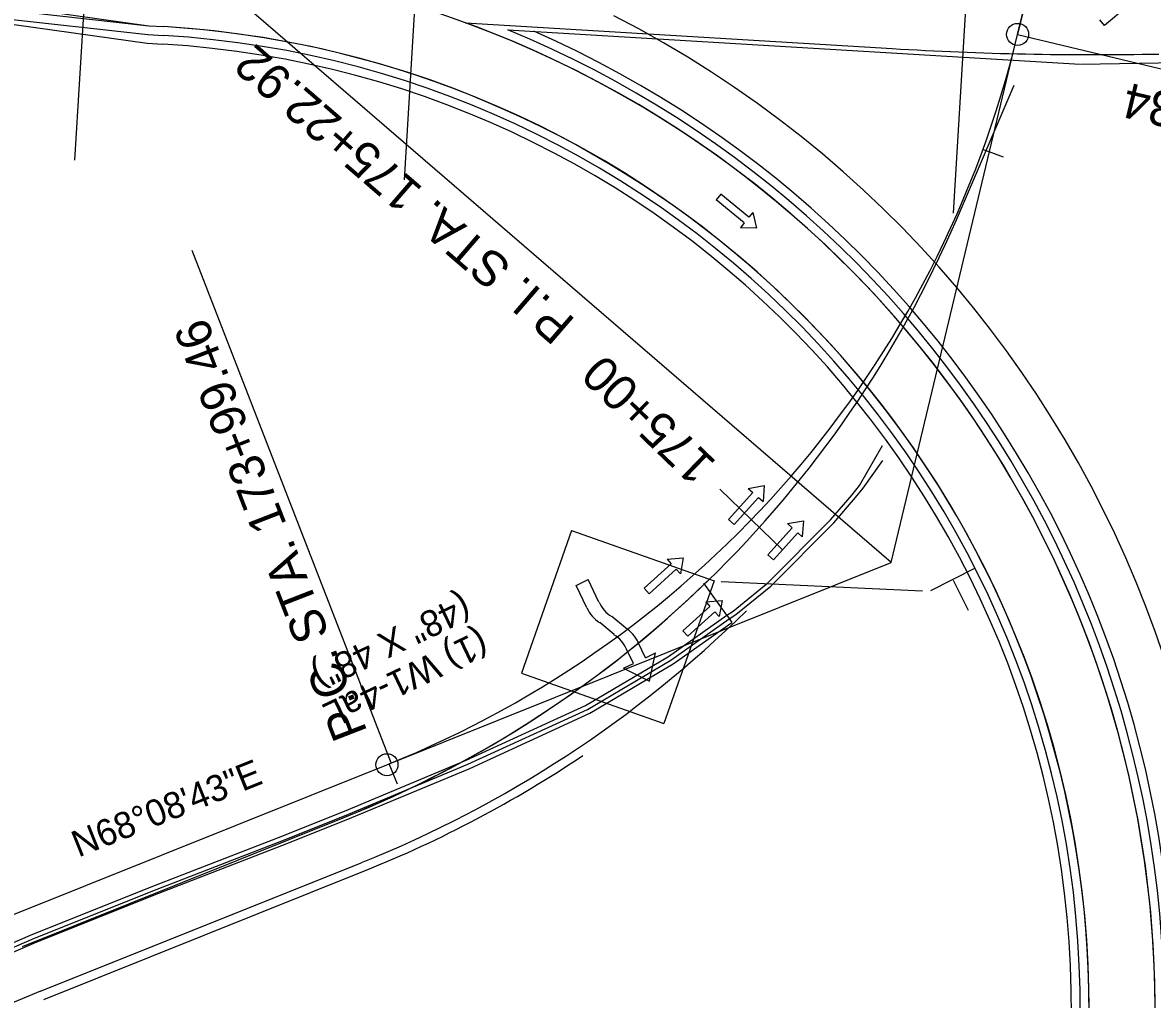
# Model space of a CAD drawing. Extents: x 659657 to 668193, y 633084 to 648639.
# Drawn here: x 662339 to 662595.7, y 642149.8 to 642371.9 of the extents above; entities that cross this region are included whole.
import ezdxf

# ---------------------------------------------------------------- set-up
doc = ezdxf.new("R2010")
doc.units = 0
for name, color, linetype in [('R_MOT_Stage 1A', 7, 'Continuous'), ('R_MOT_Stage 1A_Striping', 7, 'Continuous'), ('R_MOT_Stage 1B', 7, 'Continuous'), ('R_MOT_Stage 1B_Striping', 7, 'Continuous'), ('R_MOT_Stage 1C', 7, 'Continuous'), ('R_MOT_Stage 1C_Striping', 7, 'Continuous'), ('R_MOT_Stage 2_Striping', 7, 'Continuous'), ('R_MOT_Stage 3', 7, 'Continuous'), ('R_MOT_Stage 3_Striping', 7, 'Continuous'), ('R_MOT_Stage 4_Striping', 7, 'Continuous'), ('R_MOT_Stage 5_Striping', 7, 'Continuous'), ('R_MOT_Stage 5_Striping_PPM', 7, 'Continuous'), ('R_ROW Annot', 7, 'Continuous'), ('S_EXISTING_ALIGNMENT', 7, 'Continuous'), ('T_Notes', 7, 'Continuous'), ('T_SIGNAL CONTROL CABINET', 7, 'Continuous'), ('TEMP_SIGNAL_POLES_STAGE 3', 7, 'Continuous')]:
    doc.layers.add(name, color=color, linetype=linetype)

msp = doc.modelspace()

# ---------------------------------------------------------------- linework, layer by layer
at = {"layer": 'R_MOT_Stage 1A'}
msp.add_line((662499, 642237.13), (662500.16, 642235.5), dxfattribs=at)
for points in [[(662027.38, 641840.52), (662048.99, 641874.22), (662070.58, 641907.89), (662092.01, 641941.66), (662113.5, 641974.84), (662136.77, 642007.5), (662161.29, 642037.97), (662188.9, 642067.14), (662213.92, 642089.54), (662237.82, 642107.91), (662261.72, 642124.18), (662287.62, 642139.66), (662314.59, 642153.12), (662341.29, 642164.63), (662369.17, 642175.81), (662397.15, 642186.64), (662412.11, 642192.63), (662439.78, 642204.17), (662466.92, 642216.62), (662485.76, 642227.77), (662499, 642237.13)], [(662029.07, 641839.44), (662050.67, 641873.14), (662072.26, 641906.81), (662093.7, 641940.58), (662115.16, 641973.72), (662138.37, 642006.29), (662162.79, 642036.66), (662190.29, 642065.71), (662215.2, 642088), (662238.99, 642106.29), (662262.8, 642122.49), (662288.59, 642137.9), (662315.44, 642151.3), (662342.06, 642162.78), (662369.91, 642173.95), (662397.88, 642184.78), (662412.86, 642190.78), (662440.59, 642202.33), (662467.85, 642214.84), (662486.85, 642226.09), (662500.16, 642235.5)]]:
    msp.add_lwpolyline(points, dxfattribs=at)
at = {"layer": 'R_MOT_Stage 1A_Striping'}
for p, q in [((662565.09, 642369.19), (662578.92, 642427.03)), ((662536.36, 642249.12), (662565.09, 642369.19)), ((662536.36, 642249.12), (662565.09, 642369.19)), ((662421.77, 642203.16), (662536.36, 642249.12)), ((662421.77, 642203.16), (662536.36, 642249.12)), ((662336.18, 642168.83), (662421.77, 642203.16))]:
    msp.add_line(p, q, dxfattribs=at)
for points in [[(662536.36, 642249.12), (662384.96, 642379.8)], [(662565.09, 642369.19), (662691.25, 642339)], [(662561.92, 642341.31), (662557.22, 642343.02)], [(662422.77, 642203.56), (662377.48, 642320.03)], [(662499, 642237.13), (662500.46, 642238.08), (662508.33, 642244.49), (662522.61, 642258.86), (662527.48, 642264.52), (662529.19, 642266.63), (662534.38, 642275.76)], [(662497.4, 642265.8), (662511.78, 642251.9)], [(662027.38, 641840.52), (662048.99, 641874.22), (662070.58, 641907.89), (662092.01, 641941.66), (662113.5, 641974.84), (662136.77, 642007.5), (662161.29, 642037.97), (662188.9, 642067.14), (662213.92, 642089.54), (662237.82, 642107.91), (662261.72, 642124.18), (662287.62, 642139.66), (662314.59, 642153.12), (662341.29, 642164.63), (662369.17, 642175.81), (662397.15, 642186.64), (662412.11, 642192.63), (662439.78, 642204.17), (662466.92, 642216.62), (662485.76, 642227.77), (662499, 642237.13)], [(662424.14, 642198.72), (662422.27, 642203.36)]]:
    msp.add_lwpolyline(points, dxfattribs=at)
for centre in [(662565.09, 642369.19), (662421.77, 642203.16)]:
    msp.add_circle(centre, 2.5, dxfattribs=at)
msp.add_arc((662332.91, 642424.74), 238.73, 291.8548, 346.5452, dxfattribs=at)
at = {"layer": 'R_MOT_Stage 1B'}
msp.add_line((662343.81, 642149.8), (662416.7, 642179.04), dxfattribs=at)
msp.add_arc((662316.96, 642427.72), 267.94, 291.8548, 303.8774, dxfattribs=at)
at = {"layer": 'R_MOT_Stage 1B_Striping'}
for p, q in [((662565.09, 642369.19), (662578.92, 642427.03)), ((662536.36, 642249.12), (662565.09, 642369.19)), ((662536.36, 642249.12), (662565.09, 642369.19)), ((662551.18, 642327.05), (662564.32, 642357.62)), ((662421.77, 642203.16), (662536.36, 642249.12)), ((662421.77, 642203.16), (662536.36, 642249.12)), ((662336.18, 642168.83), (662421.77, 642203.16)), ((662338.97, 642161.87), (662411.86, 642191.1)), ((662343.07, 642151.66), (662415.95, 642180.89))]:
    msp.add_line(p, q, dxfattribs=at)
for points in [[(662536.36, 642249.12), (662384.96, 642379.8)], [(662565.09, 642369.19), (662691.25, 642339)], [(662561.92, 642341.31), (662557.22, 642343.02)], [(662422.77, 642203.56), (662377.48, 642320.03)], [(662497.4, 642265.8), (662511.78, 642251.9)], [(662424.14, 642198.72), (662422.27, 642203.36)]]:
    msp.add_lwpolyline(points, dxfattribs=at)
for centre in [(662565.09, 642369.19), (662421.77, 642203.16)]:
    msp.add_circle(centre, 2.5, dxfattribs=at)
for centre, radius, start, end in [((662332.91, 642424.74), 238.73, 291.8548, 346.5452), ((662316.96, 642427.72), 254.94, 314.2033, 336.7417), ((662316.96, 642427.72), 254.94, 291.8548, 314.5415), ((662316.96, 642427.72), 265.94, 291.8548, 314.5415), ((662513.92, 641725.68), 458.96, 111.8548, 147.5604)]:
    msp.add_arc(centre, radius, start, end, dxfattribs=at)
at = {"layer": 'R_MOT_Stage 1C'}
msp.add_line((662343.81, 642149.8), (662416.7, 642179.04), dxfattribs=at)
msp.add_arc((662316.96, 642427.72), 267.94, 291.8548, 303.8774, dxfattribs=at)
at = {"layer": 'R_MOT_Stage 1C_Striping'}
for p, q in [((662551.18, 642327.05), (662564.32, 642357.62)), ((662338.97, 642161.87), (662411.86, 642191.1)), ((662343.07, 642151.66), (662415.95, 642180.89))]:
    msp.add_line(p, q, dxfattribs=at)
for centre, radius, start, end in [((662316.96, 642427.72), 254.94, 314.2033, 336.7417), ((662316.96, 642427.72), 254.94, 291.8548, 314.2033), ((662316.96, 642427.72), 265.94, 291.8548, 314.5415), ((662513.92, 641725.68), 458.96, 111.8548, 147.5604)]:
    msp.add_arc(centre, radius, start, end, dxfattribs=at)
at = {"layer": 'R_MOT_Stage 2_Striping'}
msp.add_arc((662207.95, 642311.58), 495.3, 305.927, 341.9079, dxfattribs=at)
at = {"layer": 'R_MOT_Stage 3'}
for p, q in [((662269.22, 642380.11), (662367.45, 642369.17)), ((662367.47, 642369.17), (662370.96, 642368.96)), ((662449.22, 642370.24), (662579.34, 642362.39)), ((662579.5, 642362.38), (662735.08, 642365.38))]:
    msp.add_line(p, q, dxfattribs=at)
for radius, start, end in [(240.73, 266.9595, 67.6298), (221.73, 266.8577, 86.5452)]:
    msp.add_arc((662357.6, 642147.63), radius, start, end, dxfattribs=at)
at = {"layer": 'R_MOT_Stage 3_Striping'}
for p, q in [((662269.44, 642382.1), (662367.67, 642371.16)), ((662367.67, 642371.16), (662371.08, 642370.95)), ((662439.63, 642371.82), (662536.62, 642365.97))]:
    msp.add_line(p, q, dxfattribs=at)
for centre, radius, start, end in [((662357.6, 642147.63), 238.73, 266.9496, 69.9031), ((662357.6, 642147.63), 223.73, 266.8692, 86.5452), ((662582.54, 643126.58), 762, 266.54523, 271.10143), ((662207.95, 642311.58), 495.3, 305.927, 341.9079)]:
    msp.add_arc(centre, radius, start, end, dxfattribs=at)
at = {"layer": 'R_MOT_Stage 4_Striping'}
for p, q in [((662269.44, 642382.1), (662367.67, 642371.16)), ((662367.67, 642371.16), (662371.08, 642370.95)), ((662439.63, 642371.82), (662536.62, 642365.97)), ((662439.63, 642371.82), (662536.62, 642365.97))]:
    msp.add_line(p, q, dxfattribs=at)
for centre, radius, start, end in [((662357.6, 642147.63), 238.73, 266.9496, 69.9031), ((662357.6, 642147.63), 223.73, 266.8692, 86.5452), ((662582.54, 643126.58), 762, 266.54523, 271.10143), ((662582.54, 643126.58), 762, 266.54523, 271.10143), ((662207.95, 642311.58), 495.3, 305.927, 341.9079)]:
    msp.add_arc(centre, radius, start, end, dxfattribs=at)
at = {"layer": 'R_MOT_Stage 5_Striping'}
msp.add_line((662268.34, 642385.17), (662367.67, 642371.16), dxfattribs=at)
at = {"layer": 'R_MOT_Stage 5_Striping_PPM'}
msp.add_line((662367.67, 642371.16), (662371.08, 642370.95), dxfattribs=at)
for radius, end in [(238.73, 86.5452), (253.73, 62.8692), (223.73, 86.5452)]:
    msp.add_arc((662357.6, 642147.63), radius, 156.1234, end, dxfattribs=at)
at = {"layer": 'R_ROW Annot'}
for p, q in [((662463.72, 642256.37), (662452.32, 642223.95)), ((662463.72, 642256.37), (662496.15, 642244.95)), ((662545.36, 642242.76), (662555.4, 642247.84)), ((662464.77, 642243.92), (662467.49, 642245.23)), ((662469.95, 642240.1), (662467.49, 642245.23)), ((662550.43, 642245.14), (662553.9, 642238.29)), ((662467.22, 642238.8), (662464.77, 642243.92)), ((662496.15, 642244.95), (662484.73, 642212.52)), ((662497.72, 642244.84), (662543.52, 642242.7)), ((662473.45, 642232.79), (662470.13, 642235.52)), ((662475.99, 642234.25), (662472.85, 642236.83)), ((662480.53, 642227.49), (662478.87, 642230.96)), ((662477.8, 642226.19), (662476.25, 642229.42)), ((662480.53, 642227.49), (662482.8, 642228.58)), ((662481.43, 642222.12), (662482.8, 642228.58)), ((662475.53, 642225.1), (662477.8, 642226.19)), ((662475.53, 642225.1), (662481.43, 642222.12)), ((662452.32, 642223.95), (662484.73, 642212.52))]:
    msp.add_line(p, q, dxfattribs=at)
for centre, start, end in [((662476.83, 642243.21), 204.2792, 238.0371), ((662474.08, 642241.89), 204.2792, 238.0371), ((662469.39, 642226.32), 24.2792, 58.0371), ((662472.01, 642227.86), 24.2792, 58.0371)]:
    msp.add_arc(centre, 7.52, start, end, dxfattribs=at)
at = {"layer": 'S_EXISTING_ALIGNMENT'}
for p, q in [((662578.92, 642427.03), (662565.09, 642369.19)), ((662336.18, 642168.83), (662421.77, 642203.16))]:
    msp.add_line(p, q, dxfattribs=at)
msp.add_arc((662332.91, 642424.74), 238.73, 291.8548, 346.5452, dxfattribs=at)
at = {"layer": 'T_Notes'}
for p, q in [((662463.72, 642256.37), (662452.32, 642223.95)), ((662463.72, 642256.37), (662496.15, 642244.95)), ((662545.36, 642242.76), (662555.4, 642247.84)), ((662464.77, 642243.92), (662467.49, 642245.23)), ((662469.95, 642240.1), (662467.49, 642245.23)), ((662550.43, 642245.14), (662553.9, 642238.29)), ((662467.22, 642238.8), (662464.77, 642243.92)), ((662496.15, 642244.95), (662484.73, 642212.52)), ((662497.72, 642244.84), (662543.52, 642242.7)), ((662473.45, 642232.79), (662470.13, 642235.52)), ((662475.99, 642234.25), (662472.85, 642236.83)), ((662480.53, 642227.49), (662478.87, 642230.96)), ((662477.8, 642226.19), (662476.25, 642229.42)), ((662480.53, 642227.49), (662482.8, 642228.58)), ((662481.43, 642222.12), (662482.8, 642228.58)), ((662475.53, 642225.1), (662477.8, 642226.19)), ((662475.53, 642225.1), (662481.43, 642222.12)), ((662452.32, 642223.95), (662484.73, 642212.52))]:
    msp.add_line(p, q, dxfattribs=at)
for centre, start, end in [((662476.83, 642243.21), 204.2792, 238.0371), ((662474.08, 642241.89), 204.2792, 238.0371), ((662469.39, 642226.32), 24.2792, 58.0371), ((662472.01, 642227.86), 24.2792, 58.0371)]:
    msp.add_arc(centre, 7.52, start, end, dxfattribs=at)
at = {"layer": 'T_SIGNAL CONTROL CABINET'}
for p, q in [((662356.83, 642440.44), (662350.8, 642340.62)), ((662431.69, 642435.92), (662425.67, 642336.1)), ((662556.46, 642428.39), (662550.44, 642328.57)), ((662267.78, 642381.21), (662367.27, 642367.18)), ((662589.89, 642375.47), (662584.88, 642371.19)), ((662589.89, 642375.47), (662584.88, 642371.19)), ((662589.89, 642375.47), (662584.88, 642371.19)), ((662584.88, 642371.19), (662583.79, 642372.47)), ((662584.88, 642371.19), (662583.79, 642372.47)), ((662584.88, 642371.19), (662583.79, 642372.47)), ((662367.27, 642367.18), (662370.84, 642366.96)), ((662497.63, 642332.86), (662496.57, 642331.55)), ((662504.05, 642327.64), (662497.63, 642332.86)), ((662502.99, 642326.33), (662496.57, 642331.55)), ((662504.94, 642328.73), (662504.05, 642327.64)), ((662504.94, 642328.73), (662505.78, 642325.14)), ((662502.99, 642326.33), (662502.1, 642325.24)), ((662505.78, 642325.14), (662502.1, 642325.24)), ((662503.89, 642265.98), (662507.52, 642266.65)), ((662503.89, 642265.98), (662504.94, 642265.04)), ((662507.52, 642266.65), (662507.24, 642262.97)), ((662504.94, 642265.04), (662499.41, 642258.88)), ((662506.19, 642263.91), (662500.66, 642257.76)), ((662506.19, 642263.91), (662507.24, 642262.97)), ((662499.41, 642258.88), (662500.66, 642257.76)), ((662512.82, 642257.96), (662516.44, 642258.63)), ((662512.82, 642257.96), (662513.86, 642257.02)), ((662516.44, 642258.63), (662516.16, 642254.95)), ((662513.86, 642257.02), (662508.33, 642250.86)), ((662515.12, 642255.89), (662509.59, 642249.74)), ((662515.12, 642255.89), (662516.16, 642254.95)), ((662485.43, 642249.87), (662489.11, 642250.17)), ((662489.11, 642250.17), (662488.45, 642246.54)), ((662508.33, 642250.86), (662509.59, 642249.74)), ((662486.38, 642248.83), (662480.25, 642243.27)), ((662487.51, 642247.58), (662481.38, 642242.02)), ((662485.43, 642249.87), (662486.38, 642248.83)), ((662487.51, 642247.58), (662488.45, 642246.54)), ((662480.25, 642243.27), (662481.38, 642242.02)), ((662499, 642237.13), (662493.82, 642244.45)), ((662494.24, 642240.2), (662497.92, 642240.47)), ((662494.24, 642240.2), (662495.18, 642239.15)), ((662497.92, 642240.47), (662497.24, 642236.85)), ((662495.18, 642239.15), (662489.01, 642233.63)), ((662496.31, 642237.9), (662490.14, 642232.38)), ((662496.31, 642237.9), (662497.24, 642236.85)), ((662489.01, 642233.63), (662490.14, 642232.38))]:
    msp.add_line(p, q, dxfattribs=at)
for points in [[(662499.55, 642236.29), (662501.05, 642237.27), (662509, 642243.75), (662523.34, 642258.18), (662528.25, 642263.88), (662529.99, 642266.03), (662534.46, 642272.33)], [(662028.23, 641839.98), (662049.83, 641873.68), (662071.42, 641907.35), (662092.85, 641941.12), (662114.33, 641974.28), (662137.57, 642006.9), (662162.04, 642037.32), (662189.6, 642066.42), (662214.56, 642088.77), (662238.4, 642107.1), (662262.26, 642123.33), (662288.11, 642138.78), (662315.02, 642152.21), (662341.68, 642163.71), (662369.54, 642174.88), (662397.52, 642185.71), (662412.48, 642191.7), (662440.19, 642203.25), (662467.39, 642215.73), (662486.31, 642226.93), (662499.58, 642236.31)]]:
    msp.add_lwpolyline(points, dxfattribs=at)
for radius, start, end in [(242.73, 266.9693, 66.2972), (219.73, 266.846, 86.5452)]:
    msp.add_arc((662357.6, 642147.63), radius, start, end, dxfattribs=at)
at = {"layer": 'TEMP_SIGNAL_POLES_STAGE 3'}
for p, q in [((662565.09, 642369.19), (662578.92, 642427.03)), ((662536.36, 642249.12), (662565.09, 642369.19)), ((662536.36, 642249.12), (662565.09, 642369.19)), ((662421.77, 642203.16), (662536.36, 642249.12)), ((662421.77, 642203.16), (662536.36, 642249.12)), ((662336.18, 642168.83), (662421.77, 642203.16))]:
    msp.add_line(p, q, dxfattribs=at)
for points in [[(662536.36, 642249.12), (662384.96, 642379.8)], [(662565.09, 642369.19), (662691.25, 642339)], [(662561.92, 642341.31), (662557.22, 642343.02)], [(662422.77, 642203.56), (662377.48, 642320.03)], [(662497.4, 642265.8), (662511.78, 642251.9)], [(662424.14, 642198.72), (662422.27, 642203.36)]]:
    msp.add_lwpolyline(points, dxfattribs=at)
for centre in [(662565.09, 642369.19), (662421.77, 642203.16)]:
    msp.add_circle(centre, 2.5, dxfattribs=at)
msp.add_arc((662332.91, 642424.74), 238.73, 291.8548, 346.5452, dxfattribs=at)

# ---------------------------------------------------------------- texts
at = {"layer": 'R_MOT_Stage 1A_Striping'}
for s, height, rotation, p in [('P.I. STA. 175+22.92', 8, 139.2, (662464.88, 642304.21)), ('P.T. STA. 176+27.34', 8, 166.5452, (662687.69, 642334.98)), ('P.C. STA. 173+99.46', 8, 111.2513, (662417.4, 642210.64)), ('175+00', 8, 135.9838, (662496.9, 642271.84)), ('N68%%d08\'43"E', 6, 21.8548, (662351.66, 642182.04))]:
    msp.add_text(s, height=height, rotation=rotation, dxfattribs=at).set_placement(p)
at = {"layer": 'R_MOT_Stage 1B_Striping'}
for s, height, rotation, p in [('P.I. STA. 175+22.92', 8, 139.2, (662464.88, 642304.21)), ('P.T. STA. 176+27.34', 8, 166.5452, (662687.69, 642334.98)), ('P.C. STA. 173+99.46', 8, 111.2513, (662417.4, 642210.64)), ('175+00', 8, 135.9838, (662496.9, 642271.84)), ('N68%%d08\'43"E', 6, 21.8548, (662351.66, 642182.04))]:
    msp.add_text(s, height=height, rotation=rotation, dxfattribs=at).set_placement(p)
at = {"layer": 'R_ROW Annot'}
for s, p in [('(48" X 48")', (662439.04, 642242.1)), ('(1) W1-4aL', (662442.93, 642233.98))]:
    msp.add_text(s, height=6, rotation=205.6042, dxfattribs=at).set_placement(p)
at = {"layer": 'T_Notes'}
for s, p in [('(48" X 48")', (662439.04, 642242.1)), ('(1) W1-4aL', (662442.93, 642233.98))]:
    msp.add_text(s, height=6, rotation=205.6042, dxfattribs=at).set_placement(p)
at = {"layer": 'TEMP_SIGNAL_POLES_STAGE 3'}
for s, height, rotation, p in [('P.I. STA. 175+22.92', 8, 139.2, (662464.88, 642304.21)), ('P.T. STA. 176+27.34', 8, 166.5452, (662687.69, 642334.98)), ('P.C. STA. 173+99.46', 8, 111.2513, (662417.4, 642210.64)), ('175+00', 8, 135.9838, (662496.9, 642271.84)), ('N68%%d08\'43"E', 6, 21.8548, (662351.66, 642182.04))]:
    msp.add_text(s, height=height, rotation=rotation, dxfattribs=at).set_placement(p)

doc.saveas('drawing.dxf')
